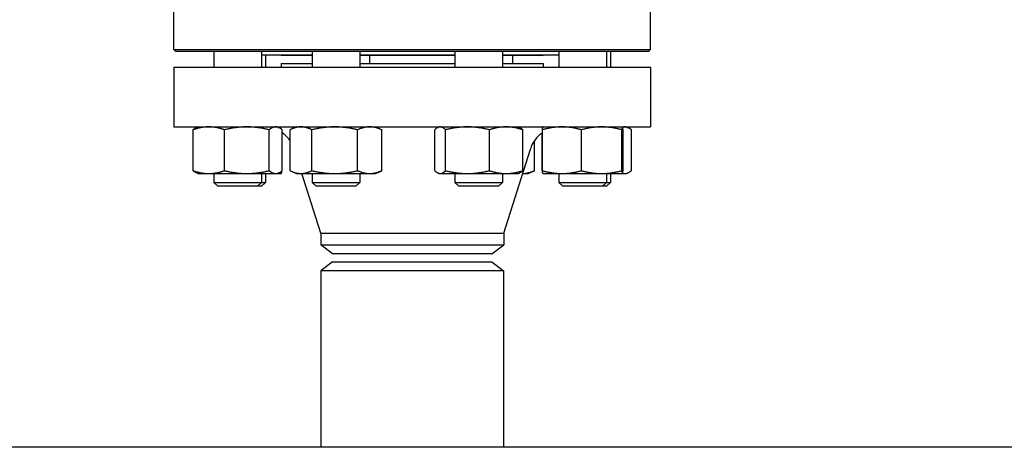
# Model space of a CAD drawing. Header units: inches. Extents: x 5 to 1128, y -85 to 748.
# Tile 484 of 656: x 568.54 to 584.04, y 373.86 to 380.59. Entities that reach past the tile are written whole.
import ezdxf

# ---------------------------------------------------------------- set-up
doc = ezdxf.new("R2010")
doc.units = ezdxf.units.IN
doc.header["$LTSCALE"] = 32
doc.header["$MEASUREMENT"] = 0
doc.layers.add('Visible (ANSI)', color=7, linetype='Continuous', lineweight=30)

msp = doc.modelspace()

# ---------------------------------------------------------------- linework, layer by layer
at = {"layer": 'Visible (ANSI)'}
for p, q in [((570.96813, 380.11992), (570.96813, 381.02617)), ((578.46813, 380.11992), (578.46813, 381.02617)), ((570.96813, 380.11992), (578.46813, 380.11992)), ((570.99938, 380.08867), (570.96813, 380.11992)), ((578.43688, 380.08867), (570.99938, 380.08867)), ((571.59633, 380.08867), (571.59633, 379.84117)), ((572.34633, 380.08867), (572.34633, 379.84117)), ((573.14202, 380.08867), (573.14202, 379.84117)), ((573.89202, 380.08867), (573.89202, 379.84117)), ((575.3913, 380.08867), (575.3913, 379.84117)), ((576.1413, 380.08867), (576.1413, 379.84117)), ((577.02659, 380.08867), (577.02659, 379.84117)), ((577.77659, 380.08867), (577.77659, 379.84117)), ((577.83994, 380.08867), (577.83994, 379.84117)), ((578.43688, 380.08867), (578.46813, 380.11992)), ((573.14202, 380.03117), (572.34633, 380.03117)), ((572.40968, 380.03117), (572.40968, 379.84117)), ((572.65813, 380.02617), (572.65813, 380.03117)), ((573.14202, 380.02617), (572.65813, 380.02617)), ((575.3913, 380.03117), (573.89202, 380.03117)), ((575.3913, 380.02617), (573.89202, 380.02617)), ((574.04496, 380.02617), (574.04496, 379.90117)), ((577.02659, 380.03117), (576.1413, 380.03117)), ((576.77813, 380.02617), (576.1413, 380.02617)), ((576.29425, 380.02617), (576.29425, 379.90117)), ((576.77813, 380.02617), (576.77813, 380.03117)), ((570.96813, 379.84117), (578.46813, 379.84117)), ((570.96813, 379.84117), (570.96813, 378.90117)), ((572.65813, 379.90117), (573.14202, 379.90117)), ((572.65813, 379.90117), (572.65813, 379.84117)), ((573.89202, 379.90117), (575.3913, 379.90117)), ((576.1413, 379.90117), (576.77813, 379.90117)), ((576.77813, 379.90117), (576.77813, 379.84117)), ((578.46813, 379.84117), (578.46813, 378.90117)), ((570.96813, 378.90117), (578.46813, 378.90117)), ((571.26925, 378.21226), (571.26925, 378.85608)), ((571.34633, 378.90117), (571.3191, 378.88847)), ((571.76499, 378.21226), (571.76499, 378.85608)), ((572.46707, 378.21226), (572.46707, 378.85608)), ((572.59633, 378.90117), (572.62355, 378.88847)), ((572.67341, 378.21226), (572.67341, 378.85608)), ((572.79562, 378.21226), (572.79562, 378.85608)), ((572.89202, 378.90117), (572.8066, 378.86134)), ((573.13872, 378.21226), (573.13872, 378.85608)), ((573.86012, 378.21226), (573.86012, 378.85608)), ((574.14202, 378.90117), (574.22744, 378.86134)), ((574.23842, 378.21226), (574.23842, 378.85608)), ((575.07474, 378.21226), (575.07474, 378.85608)), ((575.1413, 378.90117), (575.12385, 378.89303)), ((575.24183, 378.21226), (575.24183, 378.85608)), ((575.93339, 378.21226), (575.93339, 378.85608)), ((576.3913, 378.90117), (576.40876, 378.89303)), ((576.45787, 378.21226), (576.45787, 378.85608)), ((576.76667, 378.21226), (576.76667, 378.85608)), ((576.77659, 378.90117), (576.77634, 378.90105)), ((577.38127, 378.21226), (577.38127, 378.85608)), ((578.01618, 378.21226), (578.01618, 378.85608)), ((578.02659, 378.90117), (578.02683, 378.90105)), ((578.0365, 378.21226), (578.0365, 378.85608)), ((578.08994, 378.90117), (578.11716, 378.88847)), ((578.16702, 378.21226), (578.16702, 378.85608)), ((576.64065, 378.21226), (576.64065, 378.68213)), ((576.76286, 378.21226), (576.76286, 378.80749)), ((576.15813, 377.22784), (576.57758, 378.55214)), ((572.89202, 378.16717), (572.8066, 378.207)), ((574.14202, 378.16717), (574.22744, 378.207)), ((576.54425, 378.16717), (576.62967, 378.207)), ((571.34633, 378.16717), (571.3191, 378.17987)), ((571.34633, 378.16717), (571.51712, 378.16717)), ((571.51712, 378.16717), (572.11603, 378.16717)), ((571.59633, 378.16717), (571.59633, 378.02867)), ((572.11603, 378.16717), (572.57024, 378.16717)), ((572.34633, 378.16717), (572.34633, 378.02867)), ((572.40968, 378.16717), (572.40968, 378.02867)), ((572.57024, 378.16717), (572.59633, 378.16717)), ((572.59633, 378.16717), (572.62355, 378.17987)), ((572.59633, 378.16717), (572.65943, 378.16717)), ((572.65943, 378.16717), (572.65968, 378.16717)), ((572.65968, 378.16717), (572.65993, 378.16729)), ((572.89202, 378.16717), (572.96717, 378.16717)), ((572.96717, 378.16717), (573.49942, 378.16717)), ((573.27813, 377.22784), (572.98061, 378.16717)), ((573.14202, 378.16717), (573.14202, 378.02867)), ((573.49942, 378.16717), (574.04927, 378.16717)), ((573.89202, 378.16717), (573.89202, 378.02867)), ((574.04927, 378.16717), (574.14202, 378.16717)), ((575.1413, 378.16717), (575.12385, 378.17531)), ((575.1413, 378.16717), (575.15829, 378.16717)), ((575.15829, 378.16717), (575.58761, 378.16717)), ((575.3913, 378.16717), (575.3913, 378.02867)), ((575.58761, 378.16717), (576.19563, 378.16717)), ((576.1413, 378.16717), (576.1413, 378.02867)), ((576.19563, 378.16717), (576.3913, 378.16717)), ((576.3913, 378.16717), (576.40876, 378.17531)), ((576.45565, 378.16717), (576.54425, 378.16717)), ((576.77659, 378.16717), (576.77634, 378.16729)), ((576.77659, 378.16717), (577.07397, 378.16717)), ((577.02659, 378.16717), (577.02659, 378.02867)), ((577.07397, 378.16717), (577.69872, 378.16717)), ((577.69872, 378.16717), (578.02634, 378.16717)), ((577.77659, 378.16717), (577.77659, 378.02867)), ((577.83994, 378.16717), (577.83994, 378.02867)), ((578.02634, 378.16717), (578.02659, 378.16717)), ((578.02659, 378.16717), (578.02683, 378.16729)), ((578.02659, 378.16717), (578.06385, 378.16717)), ((578.06385, 378.16717), (578.08994, 378.16717)), ((578.08994, 378.16717), (578.11716, 378.17987)), ((571.59633, 378.02867), (572.34633, 378.02867)), ((571.65883, 377.96617), (571.59633, 378.02867)), ((572.28383, 377.96617), (571.65883, 377.96617)), ((572.28383, 377.96617), (572.34633, 378.02867)), ((572.34718, 377.96617), (572.28383, 377.96617)), ((572.34633, 378.02867), (572.40968, 378.02867)), ((572.34718, 377.96617), (572.40968, 378.02867)), ((573.14202, 378.02867), (573.89202, 378.02867)), ((573.20452, 377.96617), (573.14202, 378.02867)), ((573.82952, 377.96617), (573.20452, 377.96617)), ((573.82952, 377.96617), (573.89202, 378.02867)), ((575.3913, 378.02867), (576.1413, 378.02867)), ((575.4538, 377.96617), (575.3913, 378.02867)), ((576.0788, 377.96617), (575.4538, 377.96617)), ((576.0788, 377.96617), (576.1413, 378.02867)), ((577.02659, 378.02867), (577.77659, 378.02867)), ((577.08909, 377.96617), (577.02659, 378.02867)), ((577.71409, 377.96617), (577.08909, 377.96617)), ((577.71409, 377.96617), (577.77659, 378.02867)), ((577.77744, 377.96617), (577.71409, 377.96617)), ((577.77659, 378.02867), (577.83994, 378.02867)), ((577.77744, 377.96617), (577.83994, 378.02867)), ((573.27813, 377.22784), (576.15813, 377.22784)), ((573.27813, 377.22784), (573.27813, 377.04504)), ((576.15813, 377.22784), (576.15813, 377.04504)), ((573.27813, 377.04504), (576.15813, 377.04504)), ((573.46563, 376.90117), (573.27813, 377.04504)), ((575.97063, 376.90117), (576.15813, 377.04504)), ((575.97063, 376.90117), (573.46563, 376.90117)), ((573.46363, 376.77617), (573.28063, 376.63575)), ((573.46363, 376.77617), (575.97263, 376.77617)), ((575.97263, 376.77617), (576.15563, 376.63575)), ((576.15563, 376.63575), (573.28063, 376.63575)), ((573.28063, 376.63575), (573.28063, 373.85867)), ((576.15563, 376.63575), (576.15563, 373.85867)), ((602.87563, 373.85867), (545.21813, 373.85867))]:
    msp.add_line(p, q, dxfattribs=at)
for centre, start, end in [((572.38202, 378.40117), 34.18844, 54.353884), ((577.05425, 378.40117), 125.10975, 162.425284)]:
    msp.add_arc(centre, 0.5, start, end, dxfattribs=at)
for points, weights in [([(571.51712, 378.90117), (571.40208, 378.90117), (571.26925, 378.85608)], [1, 1.0379548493, 1]), ([(571.26925, 378.85608), (571.29544, 378.87744), (571.3191, 378.88847)], [1, 1.01762479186, 1.01888101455]), ([(571.76499, 378.85608), (571.63216, 378.90117), (571.51712, 378.90117)], [1, 1.0379548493, 1]), ([(572.11603, 378.90117), (571.95311, 378.90117), (571.76499, 378.85608)], [1, 1.0379548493, 1]), ([(572.46707, 378.85608), (572.27895, 378.90117), (572.11603, 378.90117)], [1, 1.0379548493, 1]), ([(572.57024, 378.90117), (572.52236, 378.90117), (572.46707, 378.85608)], [1, 1.0379548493, 1]), ([(572.67341, 378.85608), (572.61812, 378.90117), (572.57024, 378.90117)], [1, 1.0379548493, 1]), ([(572.96717, 378.90117), (572.88755, 378.90117), (572.79562, 378.85608)], [1, 1.0379548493, 1]), ([(573.13872, 378.85608), (573.04679, 378.90117), (572.96717, 378.90117)], [1, 1.0379548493, 1]), ([(573.49942, 378.90117), (573.33202, 378.90117), (573.13872, 378.85608)], [1, 1.0379548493, 1]), ([(573.86012, 378.85608), (573.66682, 378.90117), (573.49942, 378.90117)], [1, 1.0379548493, 1]), ([(574.04927, 378.90117), (573.96149, 378.90117), (573.86012, 378.85608)], [1, 1.0379548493, 1]), ([(574.23842, 378.85608), (574.13705, 378.90117), (574.04927, 378.90117)], [1, 1.0379548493, 1]), ([(574.22744, 378.86134), (574.23289, 378.8588), (574.23842, 378.85608)], [1.0041550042, 1.00220568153, 1]), ([(575.15829, 378.90117), (575.11951, 378.90117), (575.07474, 378.85608)], [1, 1.0379548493, 1]), ([(575.24183, 378.85608), (575.19706, 378.90117), (575.15829, 378.90117)], [1, 1.0379548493, 1]), ([(575.58761, 378.90117), (575.42713, 378.90117), (575.24183, 378.85608)], [1, 1.0379548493, 1]), ([(575.93339, 378.85608), (575.74809, 378.90117), (575.58761, 378.90117)], [1, 1.0379548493, 1]), ([(576.19563, 378.90117), (576.07392, 378.90117), (575.93339, 378.85608)], [1, 1.0379548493, 1]), ([(576.45787, 378.85608), (576.31733, 378.90117), (576.19563, 378.90117)], [1, 1.0379548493, 1]), ([(576.40876, 378.89303), (576.43189, 378.88225), (576.45787, 378.85608)], [1.01859290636, 1.02167875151, 1]), ([(577.07397, 378.90117), (576.93135, 378.90117), (576.76667, 378.85608)], [1, 1.0379548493, 1]), ([(576.76667, 378.85608), (576.77185, 378.89896), (576.77634, 378.90105)], [1, 1.0360296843, 1.00365503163]), ([(577.38127, 378.85608), (577.21659, 378.90117), (577.07397, 378.90117)], [1, 1.0379548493, 1]), ([(577.69872, 378.90117), (577.55139, 378.90117), (577.38127, 378.85608)], [1, 1.0379548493, 1]), ([(578.01618, 378.85608), (577.84606, 378.90117), (577.69872, 378.90117)], [1, 1.0379548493, 1]), ([(578.02634, 378.90117), (578.02162, 378.90117), (578.01618, 378.85608)], [1, 1.0379548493, 1]), ([(578.0365, 378.85608), (578.03105, 378.90117), (578.02634, 378.90117)], [1, 1.0379548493, 1]), ([(578.06385, 378.90117), (578.04693, 378.90117), (578.0297, 378.8959)], [1, 1.01309132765, 1.01715177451]), ([(578.16702, 378.85608), (578.11173, 378.90117), (578.06385, 378.90117)], [1, 1.0379548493, 1]), ([(571.3191, 378.17987), (571.29544, 378.1909), (571.26925, 378.21226)], [1.01888101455, 1.01762479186, 1]), ([(571.26925, 378.21226), (571.40208, 378.16717), (571.51712, 378.16717)], [1, 1.0379548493, 1]), ([(571.51712, 378.16717), (571.63216, 378.16717), (571.76499, 378.21226)], [1, 1.0379548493, 1]), ([(571.76499, 378.21226), (571.95311, 378.16717), (572.11603, 378.16717)], [1, 1.0379548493, 1]), ([(572.11603, 378.16717), (572.27895, 378.16717), (572.46707, 378.21226)], [1, 1.0379548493, 1]), ([(572.46707, 378.21226), (572.52236, 378.16717), (572.57024, 378.16717)], [1, 1.0379548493, 1]), ([(572.57024, 378.16717), (572.61812, 378.16717), (572.67341, 378.21226)], [1, 1.0379548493, 1]), ([(572.65943, 378.16717), (572.66398, 378.16717), (572.66917, 378.20886)], [1, 1.03654585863, 1.00271336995]), ([(572.79562, 378.21226), (572.88755, 378.16717), (572.96717, 378.16717)], [1, 1.0379548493, 1]), ([(572.96717, 378.16717), (573.04679, 378.16717), (573.13872, 378.21226)], [1, 1.0379548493, 1]), ([(573.13872, 378.21226), (573.33202, 378.16717), (573.49942, 378.16717)], [1, 1.0379548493, 1]), ([(573.49942, 378.16717), (573.66682, 378.16717), (573.86012, 378.21226)], [1, 1.0379548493, 1]), ([(573.86012, 378.21226), (573.96149, 378.16717), (574.04927, 378.16717)], [1, 1.0379548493, 1]), ([(574.04927, 378.16717), (574.13705, 378.16717), (574.23842, 378.21226)], [1, 1.0379548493, 1]), ([(574.23842, 378.21226), (574.23289, 378.20954), (574.22744, 378.207)], [1, 1.00220568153, 1.0041550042]), ([(575.07474, 378.21226), (575.11951, 378.16717), (575.15829, 378.16717)], [1, 1.0379548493, 1]), ([(575.15829, 378.16717), (575.19706, 378.16717), (575.24183, 378.21226)], [1, 1.0379548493, 1]), ([(575.24183, 378.21226), (575.42713, 378.16717), (575.58761, 378.16717)], [1, 1.0379548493, 1]), ([(575.58761, 378.16717), (575.74809, 378.16717), (575.93339, 378.21226)], [1, 1.0379548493, 1]), ([(575.93339, 378.21226), (576.07392, 378.16717), (576.19563, 378.16717)], [1, 1.0379548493, 1]), ([(576.19563, 378.16717), (576.31733, 378.16717), (576.45787, 378.21226)], [1, 1.0379548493, 1]), ([(576.45787, 378.21226), (576.43189, 378.18609), (576.40876, 378.17531)], [1, 1.02167875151, 1.01859290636]), ([(576.45566, 378.16719), (576.54152, 378.16816), (576.64065, 378.21226)], [1.00169339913, 1.03708836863, 1]), ([(576.64065, 378.21226), (576.63512, 378.20954), (576.62967, 378.207)], [1, 1.00220568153, 1.0041550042]), ([(576.76286, 378.21226), (576.76485, 378.21158), (576.76684, 378.21091)], [1, 1.00054914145, 1.00108239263]), ([(576.76709, 378.20886), (576.76499, 378.21052), (576.76286, 378.21226)], [1.00271336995, 1.00140899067, 1]), ([(576.76667, 378.21226), (576.93135, 378.16717), (577.07397, 378.16717)], [1, 1.0379548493, 1]), ([(576.77634, 378.16729), (576.77185, 378.16938), (576.76667, 378.21226)], [1.00365503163, 1.0360296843, 1]), ([(577.07397, 378.16717), (577.21659, 378.16717), (577.38127, 378.21226)], [1, 1.0379548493, 1]), ([(577.38127, 378.21226), (577.55139, 378.16717), (577.69872, 378.16717)], [1, 1.0379548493, 1]), ([(577.69872, 378.16717), (577.84606, 378.16717), (578.01618, 378.21226)], [1, 1.0379548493, 1]), ([(578.01618, 378.21226), (578.02162, 378.16717), (578.02634, 378.16717)], [1, 1.0379548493, 1]), ([(578.02634, 378.16717), (578.03105, 378.16717), (578.0365, 378.21226)], [1, 1.0379548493, 1]), ([(578.06385, 378.16717), (578.11173, 378.16717), (578.16702, 378.21226)], [1, 1.0379548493, 1]), ([(572.65144, 378.19585), (572.65562, 378.16717), (572.65943, 378.16717)], [1.01203982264, 1.03045164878, 1]), ([(578.0297, 378.17244), (578.04693, 378.16717), (578.06385, 378.16717)], [1.01715177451, 1.01309132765, 1])]:
    msp.add_rational_spline(points, weights, degree=2, dxfattribs=at)

doc.saveas('drawing.dxf')
